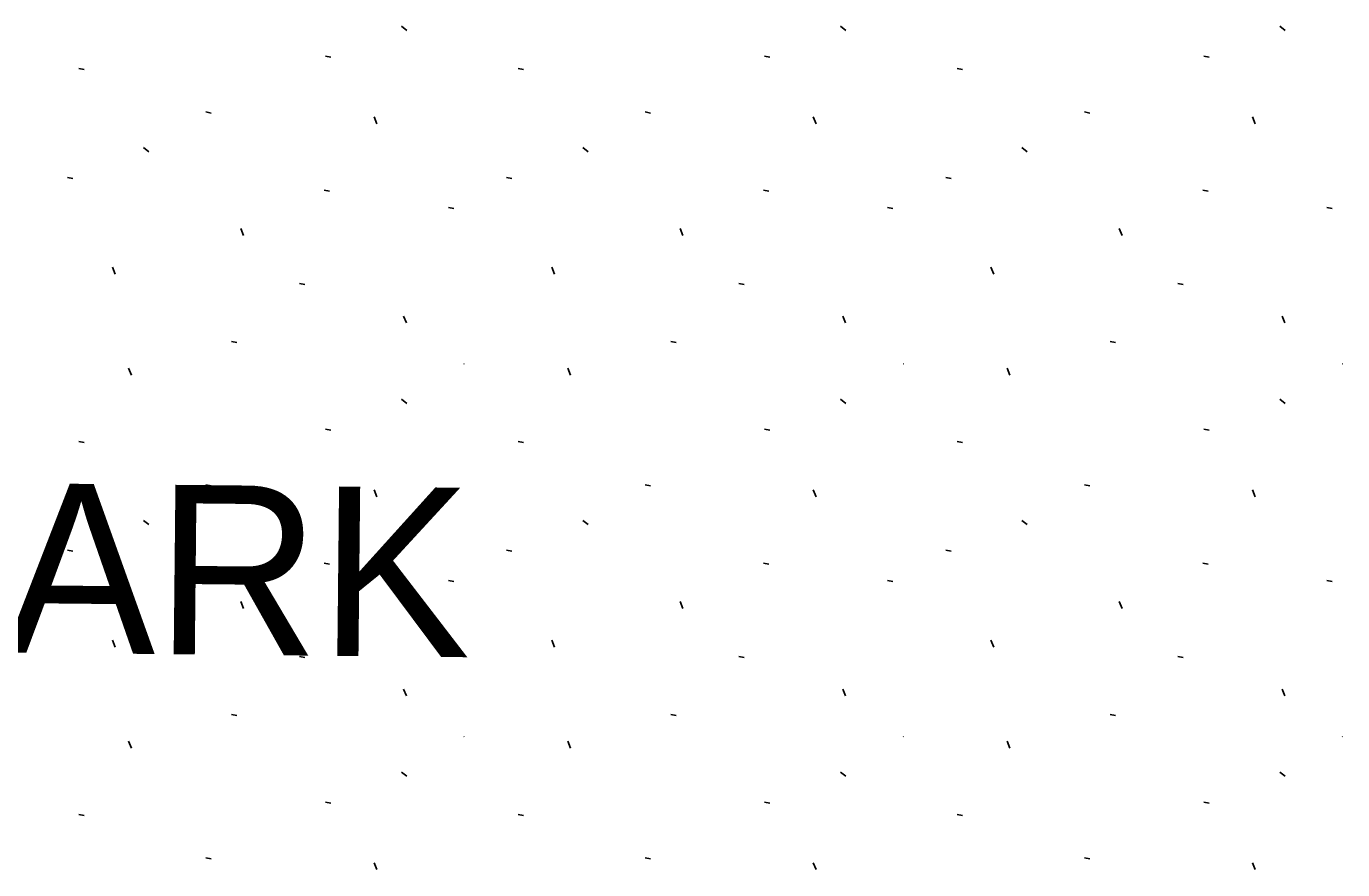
# Model space of a CAD drawing. Extents: x 413946 to 415528, y 4453939 to 4454944.
# Drawn here: x 414057.91 to 414088.98, y 4454790.53 to 4454810.44 of the extents above; entities that cross this region are included whole.
import ezdxf

# ---------------------------------------------------------------- set-up
doc = ezdxf.new("R2010")
doc.units = 0
doc.layers.add('Level 33', color=7, linetype='Continuous')
doc.layers.add('Level 41', color=7, linetype='Continuous')

msp = doc.modelspace()

# ---------------------------------------------------------------- linework, layer by layer
at = {"layer": 'Level 41'}
for p, q in [((414066.763, 4454810.442), (414066.89, 4454810.344)), ((414066.763, 4454810.442), (414066.89, 4454810.344)), ((414077.131, 4454810.442), (414077.258, 4454810.344)), ((414077.131, 4454810.442), (414077.258, 4454810.344)), ((414087.499, 4454810.442), (414087.626, 4454810.344)), ((414087.499, 4454810.442), (414087.626, 4454810.344)), ((414064.969, 4454809.737), (414065.095, 4454809.713)), ((414064.969, 4454809.737), (414065.095, 4454809.713)), ((414075.337, 4454809.737), (414075.463, 4454809.713)), ((414075.337, 4454809.737), (414075.463, 4454809.713)), ((414085.705, 4454809.737), (414085.831, 4454809.713)), ((414085.705, 4454809.737), (414085.831, 4454809.713)), ((414059.149, 4454809.443), (414059.275, 4454809.42)), ((414059.149, 4454809.443), (414059.275, 4454809.42)), ((414069.517, 4454809.443), (414069.643, 4454809.42)), ((414069.517, 4454809.443), (414069.643, 4454809.42)), ((414079.885, 4454809.443), (414080.011, 4454809.42)), ((414079.885, 4454809.443), (414080.011, 4454809.42)), ((414062.149, 4454808.419), (414062.274, 4454808.394)), ((414062.149, 4454808.419), (414062.274, 4454808.394)), ((414072.517, 4454808.419), (414072.642, 4454808.394)), ((414072.517, 4454808.419), (414072.642, 4454808.394)), ((414082.885, 4454808.419), (414083.01, 4454808.394)), ((414082.885, 4454808.419), (414083.01, 4454808.394)), ((414066.182, 4454808.14), (414066.117, 4454808.302)), ((414066.182, 4454808.14), (414066.117, 4454808.302)), ((414076.55, 4454808.14), (414076.485, 4454808.302)), ((414076.55, 4454808.14), (414076.485, 4454808.302)), ((414086.918, 4454808.14), (414086.853, 4454808.302)), ((414086.918, 4454808.14), (414086.853, 4454808.302)), ((414060.674, 4454807.581), (414060.801, 4454807.482)), ((414060.674, 4454807.581), (414060.801, 4454807.482)), ((414071.042, 4454807.581), (414071.169, 4454807.482)), ((414071.042, 4454807.581), (414071.169, 4454807.482)), ((414081.41, 4454807.581), (414081.537, 4454807.482)), ((414081.41, 4454807.581), (414081.537, 4454807.482)), ((414058.879, 4454806.875), (414059.005, 4454806.852)), ((414058.879, 4454806.875), (414059.005, 4454806.852)), ((414069.247, 4454806.875), (414069.373, 4454806.852)), ((414069.247, 4454806.875), (414069.373, 4454806.852)), ((414079.615, 4454806.875), (414079.741, 4454806.852)), ((414079.615, 4454806.875), (414079.741, 4454806.852)), ((414064.942, 4454806.571), (414065.068, 4454806.548)), ((414064.942, 4454806.571), (414065.068, 4454806.548)), ((414075.31, 4454806.571), (414075.436, 4454806.548)), ((414075.31, 4454806.571), (414075.436, 4454806.548)), ((414085.678, 4454806.571), (414085.804, 4454806.548)), ((414085.678, 4454806.571), (414085.804, 4454806.548)), ((414067.871, 4454806.162), (414067.998, 4454806.137)), ((414067.871, 4454806.162), (414067.998, 4454806.137)), ((414078.239, 4454806.162), (414078.366, 4454806.137)), ((414078.239, 4454806.162), (414078.366, 4454806.137)), ((414088.607, 4454806.162), (414088.734, 4454806.137)), ((414088.607, 4454806.162), (414088.734, 4454806.137)), ((414063.039, 4454805.502), (414062.973, 4454805.665)), ((414063.039, 4454805.502), (414062.973, 4454805.665)), ((414073.407, 4454805.502), (414073.341, 4454805.665)), ((414073.407, 4454805.502), (414073.341, 4454805.665)), ((414083.775, 4454805.502), (414083.709, 4454805.665)), ((414083.775, 4454805.502), (414083.709, 4454805.665)), ((414060.008, 4454804.588), (414059.943, 4454804.751)), ((414060.008, 4454804.588), (414059.943, 4454804.751)), ((414070.376, 4454804.588), (414070.311, 4454804.751)), ((414070.376, 4454804.588), (414070.311, 4454804.751)), ((414080.744, 4454804.588), (414080.679, 4454804.751)), ((414080.744, 4454804.588), (414080.679, 4454804.751)), ((414064.358, 4454804.367), (414064.484, 4454804.344)), ((414064.358, 4454804.367), (414064.484, 4454804.344)), ((414074.726, 4454804.367), (414074.852, 4454804.344)), ((414074.726, 4454804.367), (414074.852, 4454804.344)), ((414085.094, 4454804.367), (414085.22, 4454804.344)), ((414085.094, 4454804.367), (414085.22, 4454804.344)), ((414066.88, 4454803.439), (414066.816, 4454803.6)), ((414066.88, 4454803.439), (414066.816, 4454803.6)), ((414077.248, 4454803.439), (414077.184, 4454803.6)), ((414077.248, 4454803.439), (414077.184, 4454803.6)), ((414087.616, 4454803.439), (414087.552, 4454803.6)), ((414087.616, 4454803.439), (414087.552, 4454803.6)), ((414062.754, 4454803), (414062.88, 4454802.975)), ((414062.754, 4454803), (414062.88, 4454802.975)), ((414073.122, 4454803), (414073.248, 4454802.975)), ((414073.122, 4454803), (414073.248, 4454802.975)), ((414083.49, 4454803), (414083.616, 4454802.975)), ((414083.49, 4454803), (414083.616, 4454802.975)), ((414068.238, 4454802.475), (414068.246, 4454802.473)), ((414068.238, 4454802.475), (414068.246, 4454802.473)), ((414078.606, 4454802.475), (414078.614, 4454802.473)), ((414078.606, 4454802.475), (414078.614, 4454802.473)), ((414088.974, 4454802.475), (414088.982, 4454802.473)), ((414088.974, 4454802.475), (414088.982, 4454802.473)), ((414060.389, 4454802.205), (414060.324, 4454802.368)), ((414060.389, 4454802.205), (414060.324, 4454802.368)), ((414070.757, 4454802.205), (414070.692, 4454802.368)), ((414070.757, 4454802.205), (414070.692, 4454802.368)), ((414081.125, 4454802.205), (414081.06, 4454802.368)), ((414081.125, 4454802.205), (414081.06, 4454802.368)), ((414066.763, 4454801.636), (414066.89, 4454801.538)), ((414066.763, 4454801.636), (414066.89, 4454801.538)), ((414077.131, 4454801.636), (414077.258, 4454801.538)), ((414077.131, 4454801.636), (414077.258, 4454801.538)), ((414087.499, 4454801.636), (414087.626, 4454801.538)), ((414087.499, 4454801.636), (414087.626, 4454801.538)), ((414064.969, 4454800.931), (414065.095, 4454800.907)), ((414064.969, 4454800.931), (414065.095, 4454800.907)), ((414075.337, 4454800.931), (414075.463, 4454800.907)), ((414075.337, 4454800.931), (414075.463, 4454800.907)), ((414085.705, 4454800.931), (414085.831, 4454800.907)), ((414085.705, 4454800.931), (414085.831, 4454800.907)), ((414059.149, 4454800.637), (414059.275, 4454800.614)), ((414059.149, 4454800.637), (414059.275, 4454800.614)), ((414069.517, 4454800.637), (414069.643, 4454800.614)), ((414069.517, 4454800.637), (414069.643, 4454800.614)), ((414079.885, 4454800.637), (414080.011, 4454800.614)), ((414079.885, 4454800.637), (414080.011, 4454800.614)), ((414062.149, 4454799.613), (414062.274, 4454799.588)), ((414062.149, 4454799.613), (414062.274, 4454799.588)), ((414072.517, 4454799.613), (414072.642, 4454799.588)), ((414072.517, 4454799.613), (414072.642, 4454799.588)), ((414082.885, 4454799.613), (414083.01, 4454799.588)), ((414082.885, 4454799.613), (414083.01, 4454799.588)), ((414066.182, 4454799.334), (414066.117, 4454799.496)), ((414066.182, 4454799.334), (414066.117, 4454799.496)), ((414076.55, 4454799.334), (414076.485, 4454799.496)), ((414076.55, 4454799.334), (414076.485, 4454799.496)), ((414086.918, 4454799.334), (414086.853, 4454799.496)), ((414086.918, 4454799.334), (414086.853, 4454799.496)), ((414060.674, 4454798.775), (414060.801, 4454798.676)), ((414060.674, 4454798.775), (414060.801, 4454798.676)), ((414071.042, 4454798.775), (414071.169, 4454798.676)), ((414071.042, 4454798.775), (414071.169, 4454798.676)), ((414081.41, 4454798.775), (414081.537, 4454798.676)), ((414081.41, 4454798.775), (414081.537, 4454798.676)), ((414058.879, 4454798.069), (414059.005, 4454798.046)), ((414058.879, 4454798.069), (414059.005, 4454798.046)), ((414069.247, 4454798.069), (414069.373, 4454798.046)), ((414069.247, 4454798.069), (414069.373, 4454798.046)), ((414079.615, 4454798.069), (414079.741, 4454798.046)), ((414079.615, 4454798.069), (414079.741, 4454798.046)), ((414064.942, 4454797.765), (414065.068, 4454797.742)), ((414064.942, 4454797.765), (414065.068, 4454797.742)), ((414075.31, 4454797.765), (414075.436, 4454797.742)), ((414075.31, 4454797.765), (414075.436, 4454797.742)), ((414085.678, 4454797.765), (414085.804, 4454797.742)), ((414085.678, 4454797.765), (414085.804, 4454797.742)), ((414067.871, 4454797.356), (414067.998, 4454797.331)), ((414067.871, 4454797.356), (414067.998, 4454797.331)), ((414078.239, 4454797.356), (414078.366, 4454797.331)), ((414078.239, 4454797.356), (414078.366, 4454797.331)), ((414088.607, 4454797.356), (414088.734, 4454797.331)), ((414088.607, 4454797.356), (414088.734, 4454797.331)), ((414063.039, 4454796.696), (414062.973, 4454796.859)), ((414063.039, 4454796.696), (414062.973, 4454796.859)), ((414073.407, 4454796.696), (414073.341, 4454796.859)), ((414073.407, 4454796.696), (414073.341, 4454796.859)), ((414083.775, 4454796.696), (414083.709, 4454796.859)), ((414083.775, 4454796.696), (414083.709, 4454796.859)), ((414060.008, 4454795.782), (414059.943, 4454795.945)), ((414060.008, 4454795.782), (414059.943, 4454795.945)), ((414070.376, 4454795.782), (414070.311, 4454795.945)), ((414070.376, 4454795.782), (414070.311, 4454795.945)), ((414080.744, 4454795.782), (414080.679, 4454795.945)), ((414080.744, 4454795.782), (414080.679, 4454795.945)), ((414064.358, 4454795.561), (414064.484, 4454795.538)), ((414064.358, 4454795.561), (414064.484, 4454795.538)), ((414074.726, 4454795.561), (414074.852, 4454795.538)), ((414074.726, 4454795.561), (414074.852, 4454795.538)), ((414085.094, 4454795.561), (414085.22, 4454795.538)), ((414085.094, 4454795.561), (414085.22, 4454795.538)), ((414066.88, 4454794.633), (414066.816, 4454794.794)), ((414066.88, 4454794.633), (414066.816, 4454794.794)), ((414077.248, 4454794.633), (414077.184, 4454794.794)), ((414077.248, 4454794.633), (414077.184, 4454794.794)), ((414087.616, 4454794.633), (414087.552, 4454794.794)), ((414087.616, 4454794.633), (414087.552, 4454794.794)), ((414062.754, 4454794.194), (414062.88, 4454794.169)), ((414062.754, 4454794.194), (414062.88, 4454794.169)), ((414073.122, 4454794.194), (414073.248, 4454794.169)), ((414073.122, 4454794.194), (414073.248, 4454794.169)), ((414083.49, 4454794.194), (414083.616, 4454794.169)), ((414083.49, 4454794.194), (414083.616, 4454794.169)), ((414060.389, 4454793.399), (414060.324, 4454793.562)), ((414060.389, 4454793.399), (414060.324, 4454793.562)), ((414068.238, 4454793.669), (414068.246, 4454793.667)), ((414068.238, 4454793.669), (414068.246, 4454793.667)), ((414070.757, 4454793.399), (414070.692, 4454793.562)), ((414070.757, 4454793.399), (414070.692, 4454793.562)), ((414078.606, 4454793.669), (414078.614, 4454793.667)), ((414078.606, 4454793.669), (414078.614, 4454793.667)), ((414081.125, 4454793.399), (414081.06, 4454793.562)), ((414081.125, 4454793.399), (414081.06, 4454793.562)), ((414088.974, 4454793.669), (414088.982, 4454793.667)), ((414088.974, 4454793.669), (414088.982, 4454793.667)), ((414066.763, 4454792.83), (414066.89, 4454792.732)), ((414066.763, 4454792.83), (414066.89, 4454792.732)), ((414077.131, 4454792.83), (414077.258, 4454792.732)), ((414077.131, 4454792.83), (414077.258, 4454792.732)), ((414087.499, 4454792.83), (414087.626, 4454792.732)), ((414087.499, 4454792.83), (414087.626, 4454792.732)), ((414064.969, 4454792.125), (414065.095, 4454792.101)), ((414064.969, 4454792.125), (414065.095, 4454792.101)), ((414075.337, 4454792.125), (414075.463, 4454792.101)), ((414075.337, 4454792.125), (414075.463, 4454792.101)), ((414085.705, 4454792.125), (414085.831, 4454792.101)), ((414085.705, 4454792.125), (414085.831, 4454792.101)), ((414059.149, 4454791.831), (414059.275, 4454791.808)), ((414059.149, 4454791.831), (414059.275, 4454791.808)), ((414069.517, 4454791.831), (414069.643, 4454791.808)), ((414069.517, 4454791.831), (414069.643, 4454791.808)), ((414079.885, 4454791.831), (414080.011, 4454791.808)), ((414079.885, 4454791.831), (414080.011, 4454791.808)), ((414062.149, 4454790.807), (414062.274, 4454790.782)), ((414062.149, 4454790.807), (414062.274, 4454790.782)), ((414066.182, 4454790.528), (414066.117, 4454790.69)), ((414066.182, 4454790.528), (414066.117, 4454790.69)), ((414072.517, 4454790.807), (414072.642, 4454790.782)), ((414072.517, 4454790.807), (414072.642, 4454790.782)), ((414076.55, 4454790.528), (414076.485, 4454790.69)), ((414076.55, 4454790.528), (414076.485, 4454790.69)), ((414082.885, 4454790.807), (414083.01, 4454790.782)), ((414082.885, 4454790.807), (414083.01, 4454790.782)), ((414086.918, 4454790.528), (414086.853, 4454790.69)), ((414086.918, 4454790.528), (414086.853, 4454790.69))]:
    msp.add_line(p, q, dxfattribs=at)

# ---------------------------------------------------------------- texts
at = {"layer": 'Level 33'}
msp.add_text('PARK', height=4, rotation=359.4136, dxfattribs=at).set_placement((414053.814, 4454795.693))

doc.saveas('drawing.dxf')
